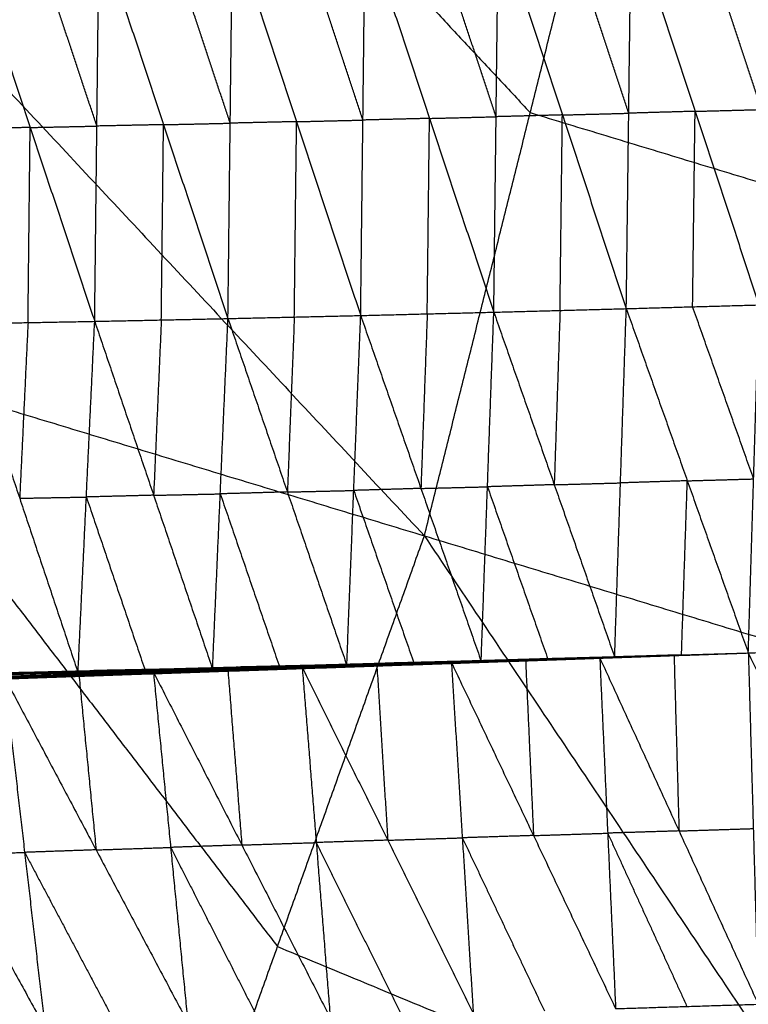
# Model space of a CAD drawing. Header units: millimetres. Extents: x -106 to 110, y -96 to 120.
# Tile 614 of 656: x 55.58 to 60.42, y -8.28 to -1.74. Entities that reach past the tile are written whole.
import ezdxf

# ---------------------------------------------------------------- set-up
doc = ezdxf.new("R2010")
doc.units = ezdxf.units.MM
doc.header["$MEASUREMENT"] = 0
doc.layers.add('Default', color=7, linetype='Continuous', true_color=0x000000)

msp = doc.modelspace()

# ---------------------------------------------------------------- linework, layer by layer
at = {"layer": 'Default'}
for points in [[(51.5008, 2.0731, 3.8611), (54.8847, -1.5477, 3.9066), (58.2687, -5.1684, 3.952)], [(55.588, 1.2601, 3.9066), (57.28, -0.5503, 3.9293), (58.972, -2.3607, 3.952)], [(58.2687, -5.1684, 3.952), (58.972, -2.3607, 3.952), (59.6753, 0.4471, 3.952)], [(59.6753, 0.4471, 3.952), (62.9908, -3.5798, 4.07), (66.3064, -7.6066, 4.1879)], [(58.7451, -2.3876, -2.1056), (58.5316, -1.7448, -2.3652), (58.3181, -1.102, -2.6249)], [(58.7297, -3.6844, -1.599), (58.7451, -2.3876, -2.1056), (58.7605, -1.0908, -2.6122)], [(58.7605, -1.0908, -2.6122), (59.185, -2.3759, -2.0933), (59.6095, -3.6609, -1.5744)], [(59.6258, -2.3643, -2.0798), (59.4136, -1.7217, -2.3393), (59.2014, -1.0792, -2.5987)], [(59.6095, -3.6609, -1.5744), (59.6258, -2.3643, -2.0798), (59.6422, -1.0676, -2.5853)], [(59.6422, -1.0676, -2.5853), (60.0663, -2.3519, -2.0667), (60.4904, -3.6362, -1.5482)], [(60.5077, -2.3398, -2.0531), (60.2956, -1.6977, -2.3124), (60.0835, -1.0556, -2.5717)], [(55.2229, -1.1731, -2.6905), (55.6512, -2.4591, -2.1734), (56.0796, -3.7452, -1.6563)], [(56.0943, -2.4496, -2.1672), (55.8802, -1.8066, -2.4258), (55.666, -1.1635, -2.6843)], [(56.0796, -3.7452, -1.6563), (56.0943, -2.4496, -2.1672), (56.1091, -1.154, -2.6781)], [(56.1091, -1.154, -2.6781), (56.5368, -2.4404, -2.1594), (56.9646, -3.7268, -1.6407)], [(56.9797, -2.4305, -2.1503), (56.7658, -1.7873, -2.4097), (56.5519, -1.1441, -2.6691)], [(56.9646, -3.7268, -1.6407), (56.9797, -2.4305, -2.1503), (56.9948, -1.1342, -2.66)], [(56.9948, -1.1342, -2.66), (57.4203, -2.4204, -2.1407), (57.8458, -3.7065, -1.6214)], [(57.8608, -2.4098, -2.1295), (57.648, -1.7667, -2.3891), (57.4353, -1.1237, -2.6488)], [(57.8458, -3.7065, -1.6214), (57.8608, -2.4098, -2.1295), (57.8758, -1.1131, -2.6376)], [(57.8758, -1.1131, -2.6376), (58.3027, -2.3988, -2.1183), (58.7297, -3.6844, -1.599)], [(60.0663, -2.3519, -2.0667), (60.287, -2.3459, -2.0599), (60.5077, -2.3398, -2.0531)], [(57.4203, -2.4204, -2.1407), (57.6405, -2.4151, -2.1351), (57.8608, -2.4098, -2.1295)], [(58.3027, -2.3988, -2.1183), (58.0817, -2.4043, -2.1239), (57.8608, -2.4098, -2.1295)], [(58.2877, -3.6955, -1.6102), (58.2952, -3.0471, -1.8643), (58.3027, -2.3988, -2.1183)], [(58.3027, -2.3988, -2.1183), (58.5239, -2.3932, -2.1119), (58.7451, -2.3876, -2.1056)], [(59.185, -2.3759, -2.0933), (58.9651, -2.3818, -2.0994), (58.7451, -2.3876, -2.1056)], [(58.972, -2.3607, 3.952), (60.9814, -2.9702, 4.011), (62.9908, -3.5798, 4.07)], [(59.1696, -3.6727, -1.5867), (59.1773, -3.0243, -1.84), (59.185, -2.3759, -2.0933)], [(59.185, -2.3759, -2.0933), (59.4054, -2.3701, -2.0866), (59.6258, -2.3643, -2.0798)], [(60.0663, -2.3519, -2.0667), (59.8461, -2.3581, -2.0733), (59.6258, -2.3643, -2.0798)], [(60.0499, -3.6485, -1.5613), (60.0581, -3.0002, -1.814), (60.0663, -2.3519, -2.0667)], [(55.6512, -2.4591, -2.1734), (55.4299, -2.4633, -2.1762), (55.2086, -2.4674, -2.179)], [(55.6369, -3.7535, -1.6618), (55.6441, -3.1063, -1.9176), (55.6512, -2.4591, -2.1734)], [(55.6512, -2.4591, -2.1734), (55.8728, -2.4544, -2.1703), (56.0943, -2.4496, -2.1672)], [(56.5368, -2.4404, -2.1594), (56.3156, -2.445, -2.1633), (56.0943, -2.4496, -2.1672)], [(56.5221, -3.736, -1.6485), (56.5295, -3.0882, -1.904), (56.5368, -2.4404, -2.1594)], [(56.5368, -2.4404, -2.1594), (56.7583, -2.4355, -2.1549), (56.9797, -2.4305, -2.1503)], [(57.4203, -2.4204, -2.1407), (57.2, -2.4254, -2.1455), (56.9797, -2.4305, -2.1503)], [(57.4052, -3.7167, -1.6311), (57.4127, -3.0685, -1.8859), (57.4203, -2.4204, -2.1407)], [(50.2929, -2.749, 3.8611), (53.3057, -6.684, 3.9066), (56.3184, -10.619, 3.952)], [(50.2929, -2.749, 3.8611), (54.2808, -3.9587, 3.9066), (58.2687, -5.1684, 3.952)], [(59.6095, -3.6609, -1.5744), (60.0499, -3.6485, -1.5613), (60.4904, -3.6362, -1.5482)], [(60.4551, -4.7908, -0.6175), (60.2525, -4.2197, -1.0894), (60.0499, -3.6485, -1.5613)], [(60.4198, -5.9454, 0.3131), (60.4551, -4.7908, -0.6175), (60.4904, -3.6362, -1.5482)], [(56.9646, -3.7268, -1.6407), (57.4052, -3.7167, -1.6311), (57.8458, -3.7065, -1.6214)], [(57.4052, -3.7167, -1.6311), (57.3822, -4.297, -1.1646), (57.3591, -4.8774, -0.6982)], [(57.7537, -6.028, 0.2443), (57.7997, -4.8673, -0.6886), (57.8458, -3.7065, -1.6214)], [(57.8458, -3.7065, -1.6214), (58.2877, -3.6955, -1.6102), (58.7297, -3.6844, -1.599)], [(57.8458, -3.7065, -1.6214), (58.2458, -4.8539, -0.6783), (58.6459, -6.0014, 0.2647)], [(58.2877, -3.6955, -1.6102), (58.2668, -4.2747, -1.1443), (58.2458, -4.8539, -0.6783)], [(58.6459, -6.0014, 0.2647), (58.6878, -4.8429, -0.6671), (58.7297, -3.6844, -1.599)], [(58.7297, -3.6844, -1.599), (59.1696, -3.6727, -1.5867), (59.6095, -3.6609, -1.5744)], [(58.7297, -3.6844, -1.599), (59.131, -4.8291, -0.6558), (59.5323, -5.9737, 0.2875)], [(59.1696, -3.6727, -1.5867), (59.1503, -4.2509, -1.1212), (59.131, -4.8291, -0.6558)], [(59.5323, -5.9737, 0.2875), (59.5709, -4.8173, -0.6434), (59.6095, -3.6609, -1.5744)], [(59.6095, -3.6609, -1.5744), (60.0146, -4.8032, -0.6306), (60.4198, -5.9454, 0.3131)], [(55.1942, -3.7618, -1.6674), (55.6369, -3.7535, -1.6618), (56.0796, -3.7452, -1.6563)], [(55.1942, -3.7618, -1.6674), (55.5816, -4.9192, -0.7287), (55.969, -6.0766, 0.2099)], [(55.6369, -3.7535, -1.6618), (55.6093, -4.3363, -1.1953), (55.5816, -4.9192, -0.7287)], [(55.969, -6.0766, 0.2099), (56.0243, -4.9109, -0.7232), (56.0796, -3.7452, -1.6563)], [(56.0796, -3.7452, -1.6563), (56.5221, -3.736, -1.6485), (56.9646, -3.7268, -1.6407)], [(56.0796, -3.7452, -1.6563), (56.471, -4.8992, -0.7151), (56.8625, -6.0532, 0.2261)], [(56.5221, -3.736, -1.6485), (56.4966, -4.3176, -1.1818), (56.471, -4.8992, -0.7151)], [(56.8625, -6.0532, 0.2261), (56.9136, -4.89, -0.7073), (56.9646, -3.7268, -1.6407)], [(56.9646, -3.7268, -1.6407), (57.3591, -4.8774, -0.6982), (57.7537, -6.028, 0.2443)], [(54.2808, -3.9587, 3.9066), (55.7872, -5.9262, 3.9293), (57.2935, -7.8937, 3.952)], [(59.131, -4.8291, -0.6558), (58.9094, -4.836, -0.6614), (58.6878, -4.8429, -0.6671)], [(59.131, -4.8291, -0.6558), (59.351, -4.8232, -0.6496), (59.5709, -4.8173, -0.6434)], [(60.0146, -4.8032, -0.6306), (59.7928, -4.8102, -0.637), (59.5709, -4.8173, -0.6434)], [(59.9761, -5.9596, 0.3003), (59.9953, -5.3814, -0.1652), (60.0146, -4.8032, -0.6306)], [(60.0146, -4.8032, -0.6306), (60.2348, -4.797, -0.6241), (60.4551, -4.7908, -0.6175)], [(56.471, -4.8992, -0.7151), (56.2477, -4.905, -0.7192), (56.0243, -4.9109, -0.7232)], [(56.471, -4.8992, -0.7151), (56.6923, -4.8946, -0.7112), (56.9136, -4.89, -0.7073)], [(57.3591, -4.8774, -0.6982), (57.1363, -4.8837, -0.7028), (56.9136, -4.89, -0.7073)], [(56.9136, -4.89, -0.7073), (57.1108, -5.4653, -0.236), (57.3081, -6.0406, 0.2352)], [(57.3591, -4.8774, -0.6982), (57.5794, -4.8724, -0.6934), (57.7997, -4.8673, -0.6886)], [(58.2458, -4.8539, -0.6783), (58.0228, -4.8606, -0.6835), (57.7997, -4.8673, -0.6886)], [(57.7997, -4.8673, -0.6886), (57.9997, -5.441, -0.217), (58.1998, -6.0147, 0.2545)], [(58.2458, -4.8539, -0.6783), (58.4668, -4.8484, -0.6727), (58.6878, -4.8429, -0.6671)], [(58.6878, -4.8429, -0.6671), (58.8884, -5.4152, -0.1955), (59.0891, -5.9875, 0.2761)], [(55.5816, -4.9192, -0.7287), (55.803, -4.915, -0.726), (56.0243, -4.9109, -0.7232)], [(56.0243, -4.9109, -0.7232), (56.22, -5.4879, -0.2526), (56.4157, -6.0649, 0.218)], [(56.3184, -10.619, 3.952), (57.2935, -7.8937, 3.952), (58.2687, -5.1684, 3.952)], [(58.2687, -5.1684, 3.952), (61.1735, -9.5009, 4.07), (64.0784, -13.8333, 4.1879)], [(58.2687, -5.1684, 3.952), (62.2875, -6.3875, 4.07), (66.3064, -7.6066, 4.1879)], [(60.4198, -5.9454, 0.3131), (61.101, -5.9234, 0.3354), (61.7822, -5.9014, 0.3578)], [(57.4314, -6.0496, 0.2286), (57.9398, -6.029, 0.2444), (58.4482, -6.0085, 0.2602)], [(57.4577, -6.0402, 0.2383), (57.953, -6.0243, 0.2493), (58.4482, -6.0085, 0.2602)], [(57.4884, -6.0389, 0.2178), (57.978, -6.0237, 0.2286), (58.4676, -6.0085, 0.2394)], [(57.5098, -6.0297, 0.2188), (57.9958, -6.0161, 0.2298), (58.4818, -6.0025, 0.2409)], [(57.5098, -6.0297, 0.2188), (57.9887, -6.0191, 0.2291), (58.4676, -6.0085, 0.2394)], [(57.5261, -6.0266, 0.2287), (58.0093, -6.0136, 0.2394), (58.4925, -6.0006, 0.25)], [(57.5261, -6.0266, 0.2287), (58.004, -6.0146, 0.2348), (58.4818, -6.0025, 0.2409)], [(57.7537, -6.028, 0.2443), (58.1231, -6.0143, 0.2472), (58.4925, -6.0006, 0.25)], [(57.7537, -6.028, 0.2443), (58.1998, -6.0147, 0.2545), (58.6459, -6.0014, 0.2647)], [(57.9887, -6.0191, 0.2291), (58.2317, -6.0123, 0.2346), (58.4747, -6.0055, 0.2401)], [(58.4747, -6.0055, 0.2401), (58.2352, -6.0108, 0.235), (57.9958, -6.0161, 0.2298)], [(58.004, -6.0146, 0.2348), (58.2456, -6.0081, 0.2401), (58.4872, -6.0016, 0.2454)], [(58.4872, -6.0016, 0.2454), (58.2482, -6.0076, 0.2424), (58.0093, -6.0136, 0.2394)], [(58.1231, -6.0143, 0.2472), (58.3461, -6.0077, 0.2523), (58.5692, -6.001, 0.2574)], [(58.4292, -6.0152, 0.2498), (58.9312, -5.9961, 0.2674), (59.4333, -5.977, 0.285)], [(58.4292, -6.0152, 0.2498), (58.9273, -5.9978, 0.2634), (59.4255, -5.9804, 0.277)], [(58.4292, -6.0152, 0.2498), (58.4387, -6.0118, 0.255), (58.4482, -6.0085, 0.2602)], [(58.4387, -6.0118, 0.255), (58.6897, -6.0023, 0.2638), (58.9407, -5.9927, 0.2726)], [(58.9312, -5.9961, 0.2674), (58.685, -6.0039, 0.2612), (58.4387, -6.0118, 0.255)], [(58.9378, -5.997, 0.2594), (58.6887, -6.0057, 0.2526), (58.4397, -6.0144, 0.2458)], [(58.4482, -6.0085, 0.2602), (58.9407, -5.9927, 0.2726), (59.4333, -5.977, 0.285)], [(58.4482, -6.0085, 0.2602), (58.5207, -7.1721, -0.6876), (58.5931, -8.3357, -1.6354)], [(58.4482, -6.0085, 0.2602), (58.9934, -7.157, -0.6731), (59.5386, -8.3055, -1.6065)], [(58.4501, -6.0136, 0.2419), (58.9434, -5.9966, 0.2566), (59.4367, -5.9797, 0.2714)], [(58.4501, -6.0136, 0.2419), (58.9378, -5.997, 0.2594), (59.4255, -5.9804, 0.277)], [(58.4501, -6.0136, 0.2419), (58.4589, -6.011, 0.2406), (58.4676, -6.0085, 0.2394)], [(58.9522, -5.9941, 0.2554), (58.7055, -6.0025, 0.248), (58.4589, -6.011, 0.2406)], [(58.4676, -6.0085, 0.2394), (58.9568, -5.9929, 0.2545), (59.446, -5.9773, 0.2697)], [(58.4676, -6.0085, 0.2394), (58.9522, -5.9941, 0.2554), (59.4367, -5.9797, 0.2714)], [(58.4676, -6.0085, 0.2394), (58.4747, -6.0055, 0.2401), (58.4818, -6.0025, 0.2409)], [(58.9639, -5.9899, 0.2553), (58.7193, -5.9977, 0.2477), (58.4747, -6.0055, 0.2401)], [(58.4818, -6.0025, 0.2409), (58.9675, -5.9886, 0.2559), (59.4532, -5.9746, 0.271)], [(58.4818, -6.0025, 0.2409), (58.9639, -5.9899, 0.2553), (59.446, -5.9773, 0.2697)], [(58.4818, -6.0025, 0.2409), (58.4872, -6.0016, 0.2454), (58.4925, -6.0006, 0.25)], [(58.9729, -5.9876, 0.2605), (58.73, -5.9946, 0.253), (58.4872, -6.0016, 0.2454)], [(58.4925, -6.0006, 0.25), (58.9754, -5.9872, 0.2636), (59.4583, -5.9738, 0.2772)], [(58.4925, -6.0006, 0.25), (58.9729, -5.9876, 0.2605), (59.4532, -5.9746, 0.271)], [(58.4925, -6.0006, 0.25), (58.5692, -6.001, 0.2574), (58.6459, -6.0014, 0.2647)], [(59.0521, -5.9876, 0.271), (58.8106, -5.9943, 0.2642), (58.5692, -6.001, 0.2574)], [(58.6459, -6.0014, 0.2647), (59.0891, -5.9875, 0.2761), (59.5323, -5.9737, 0.2875)], [(58.6459, -6.0014, 0.2647), (59.0521, -5.9876, 0.271), (59.4583, -5.9738, 0.2772)], [(58.9273, -5.9978, 0.2634), (58.9293, -5.9969, 0.2654), (58.9312, -5.9961, 0.2674)], [(58.9273, -5.9978, 0.2634), (58.9326, -5.9974, 0.2614), (58.9378, -5.997, 0.2594)], [(58.9312, -5.9961, 0.2674), (59.1803, -5.9874, 0.2742), (59.4294, -5.9787, 0.281)], [(58.9378, -5.997, 0.2594), (59.1844, -5.9885, 0.2668), (59.4311, -5.98, 0.2742)], [(58.9407, -5.9927, 0.2726), (58.9671, -6.5749, -0.2003), (58.9934, -7.157, -0.6731)], [(59.4311, -5.98, 0.2742), (59.1873, -5.9883, 0.2654), (58.9434, -5.9966, 0.2566)], [(58.9434, -5.9966, 0.2566), (58.9478, -5.9953, 0.256), (58.9522, -5.9941, 0.2554)], [(58.9522, -5.9941, 0.2554), (59.1968, -5.9863, 0.263), (59.4413, -5.9785, 0.2705)], [(59.4413, -5.9785, 0.2705), (59.1991, -5.9857, 0.2625), (58.9568, -5.9929, 0.2545)], [(58.9568, -5.9929, 0.2545), (58.9603, -5.9914, 0.2549), (58.9639, -5.9899, 0.2553)], [(58.9639, -5.9899, 0.2553), (59.2067, -5.983, 0.2628), (59.4496, -5.976, 0.2703)], [(59.4496, -5.976, 0.2703), (59.2086, -5.9823, 0.2631), (58.9675, -5.9886, 0.2559)], [(58.9675, -5.9886, 0.2559), (58.9702, -5.9881, 0.2582), (58.9729, -5.9876, 0.2605)], [(58.9729, -5.9876, 0.2605), (59.2143, -5.9809, 0.2673), (59.4558, -5.9742, 0.2741)], [(59.4558, -5.9742, 0.2741), (59.2156, -5.9807, 0.2689), (58.9754, -5.9872, 0.2636)], [(58.9754, -5.9872, 0.2636), (59.0138, -5.9874, 0.2673), (59.0521, -5.9876, 0.271)], [(59.0521, -5.9876, 0.271), (59.2737, -5.9807, 0.2767), (59.4953, -5.9737, 0.2824)], [(59.4953, -5.9737, 0.2824), (59.2922, -5.9806, 0.2792), (59.0891, -5.9875, 0.2761)], [(59.4255, -5.9804, 0.277), (59.9226, -5.9629, 0.295), (60.4198, -5.9454, 0.3131)], [(59.4255, -5.9804, 0.277), (59.4294, -5.9787, 0.281), (59.4333, -5.977, 0.285)], [(59.4255, -5.9804, 0.277), (59.4311, -5.98, 0.2742), (59.4367, -5.9797, 0.2714)], [(59.4294, -5.9787, 0.281), (59.6779, -5.9699, 0.29), (59.9265, -5.9612, 0.299)], [(59.9226, -5.9629, 0.295), (59.676, -5.9708, 0.288), (59.4294, -5.9787, 0.281)], [(59.9282, -5.9625, 0.2923), (59.6797, -5.9713, 0.2832), (59.4311, -5.98, 0.2742)], [(59.4333, -5.977, 0.285), (59.9265, -5.9612, 0.299), (60.4198, -5.9454, 0.3131)], [(59.4333, -5.977, 0.285), (59.4859, -7.1412, -0.6608), (59.5386, -8.3055, -1.6065)], [(59.4333, -5.977, 0.285), (59.9595, -7.1265, -0.645), (60.4857, -8.276, -1.575)], [(59.4367, -5.9797, 0.2714), (59.9282, -5.9625, 0.2923), (60.4198, -5.9454, 0.3131)], [(59.4367, -5.9797, 0.2714), (59.4413, -5.9785, 0.2705), (59.446, -5.9773, 0.2697)], [(59.9329, -5.9614, 0.2914), (59.6871, -5.9699, 0.281), (59.4413, -5.9785, 0.2705)], [(59.446, -5.9773, 0.2697), (59.9329, -5.9614, 0.2914), (60.4198, -5.9454, 0.3131)], [(59.446, -5.9773, 0.2697), (59.4496, -5.976, 0.2703), (59.4532, -5.9746, 0.271)], [(59.9365, -5.96, 0.292), (59.693, -5.968, 0.2812), (59.4496, -5.976, 0.2703)], [(59.4532, -5.9746, 0.271), (59.9365, -5.96, 0.292), (60.4198, -5.9454, 0.3131)], [(59.4532, -5.9746, 0.271), (59.4558, -5.9742, 0.2741), (59.4583, -5.9738, 0.2772)], [(59.939, -5.9596, 0.2952), (59.6974, -5.9669, 0.2846), (59.4558, -5.9742, 0.2741)], [(59.4583, -5.9738, 0.2772), (59.939, -5.9596, 0.2952), (60.4198, -5.9454, 0.3131)], [(59.4583, -5.9738, 0.2772), (59.4953, -5.9737, 0.2824), (59.5323, -5.9737, 0.2875)], [(59.4953, -5.9737, 0.2824), (59.7172, -5.9667, 0.2888), (59.939, -5.9596, 0.2952)], [(59.9761, -5.9596, 0.3003), (59.7357, -5.9667, 0.2913), (59.4953, -5.9737, 0.2824)], [(59.5323, -5.9737, 0.2875), (59.9761, -5.9596, 0.3003), (60.4198, -5.9454, 0.3131)], [(59.9226, -5.9629, 0.295), (59.9254, -5.9627, 0.2937), (59.9282, -5.9625, 0.2923)], [(59.9265, -5.9612, 0.299), (59.943, -6.5438, -0.173), (59.9595, -7.1265, -0.645)], [(59.9282, -5.9625, 0.2923), (59.9305, -5.9619, 0.2918), (59.9329, -5.9614, 0.2914)], [(59.9329, -5.9614, 0.2914), (59.9347, -5.9607, 0.2917), (59.9365, -5.96, 0.292)], [(59.9365, -5.96, 0.292), (59.9378, -5.9598, 0.2936), (59.939, -5.9596, 0.2952)], [(60.4198, -5.9454, 0.3131), (60.4198, -5.9454, 0.3131), (60.4198, -5.9454, 0.3131)], [(60.4198, -5.9454, 0.3131), (60.4527, -7.1107, -0.6309), (60.4857, -8.276, -1.575)], [(60.4198, -5.9454, 0.3131), (60.9798, -7.0946, -0.6121), (61.5399, -8.2438, -1.5374)], [(54.6187, -6.094, 0.1768), (55.1044, -6.0839, 0.1856), (55.5901, -6.0737, 0.1943)], [(55.0756, -6.0977, 0.1955), (55.3329, -6.0857, 0.1949), (55.5901, -6.0737, 0.1943)], [(55.3329, -6.0857, 0.1949), (55.5562, -6.0804, 0.1985), (55.7796, -6.0751, 0.2021)], [(55.4348, -6.119, 0.195), (55.9522, -6.0956, 0.207), (56.4696, -6.0723, 0.2191)], [(55.4797, -6.105, 0.2021), (55.9747, -6.0886, 0.2106), (56.4696, -6.0723, 0.2191)], [(55.5283, -6.0976, 0.1844), (56.0185, -6.083, 0.1926), (56.5087, -6.0685, 0.2008)], [(56.036, -6.0745, 0.1922), (55.7909, -6.0818, 0.1882), (55.5458, -6.0891, 0.1841)], [(55.5633, -6.0806, 0.1837), (56.0499, -6.0681, 0.1923), (56.5366, -6.0557, 0.2009)], [(55.5633, -6.0806, 0.1837), (56.036, -6.0745, 0.1922), (56.5087, -6.0685, 0.2008)], [(55.5633, -6.0806, 0.1837), (55.5767, -6.0771, 0.189), (55.5901, -6.0737, 0.1943)], [(56.0634, -6.0647, 0.1976), (55.82, -6.0709, 0.1933), (55.5767, -6.0771, 0.189)], [(55.5901, -6.0737, 0.1943), (56.074, -6.0624, 0.2026), (56.5579, -6.051, 0.2109)], [(55.5901, -6.0737, 0.1943), (56.0634, -6.0647, 0.1976), (56.5366, -6.0557, 0.2009)], [(55.5901, -6.0737, 0.1943), (55.7796, -6.0751, 0.2021), (55.969, -6.0766, 0.2099)], [(55.7796, -6.0751, 0.2021), (55.9268, -6.0687, 0.2024), (56.074, -6.0624, 0.2026)], [(56.2634, -6.0638, 0.2104), (56.0215, -6.0695, 0.2063), (55.7796, -6.0751, 0.2021)], [(55.969, -6.0766, 0.2099), (56.2634, -6.0638, 0.2104), (56.5579, -6.051, 0.2109)], [(55.969, -6.0766, 0.2099), (56.4157, -6.0649, 0.218), (56.8625, -6.0532, 0.2261)], [(56.0015, -6.0886, 0.1938), (56.2466, -6.0814, 0.1979), (56.4917, -6.0741, 0.2019)], [(56.4917, -6.0741, 0.2019), (56.2551, -6.0786, 0.1973), (56.0185, -6.083, 0.1926)], [(56.0185, -6.083, 0.1926), (56.0273, -6.0788, 0.1924), (56.036, -6.0745, 0.1922)], [(56.036, -6.0745, 0.1922), (56.2793, -6.0683, 0.1965), (56.5226, -6.0621, 0.2008)], [(56.5226, -6.0621, 0.2008), (56.2863, -6.0651, 0.1965), (56.0499, -6.0681, 0.1923)], [(56.0499, -6.0681, 0.1923), (56.0566, -6.0664, 0.1949), (56.0634, -6.0647, 0.1976)], [(56.0634, -6.0647, 0.1976), (56.3053, -6.059, 0.2017), (56.5472, -6.0534, 0.2059)], [(56.5472, -6.0534, 0.2059), (56.3106, -6.0579, 0.2042), (56.074, -6.0624, 0.2026)], [(56.2634, -6.0638, 0.2104), (56.4868, -6.058, 0.2145), (56.7102, -6.0521, 0.2185)], [(56.4157, -6.0649, 0.218), (56.3396, -6.0643, 0.2142), (56.2634, -6.0638, 0.2104)], [(56.4343, -6.084, 0.2111), (56.946, -6.0621, 0.2247), (57.4577, -6.0402, 0.2383)], [(56.4343, -6.084, 0.2111), (56.9328, -6.0668, 0.2199), (57.4314, -6.0496, 0.2286)], [(56.4343, -6.084, 0.2111), (56.452, -6.0781, 0.2151), (56.4696, -6.0723, 0.2191)], [(56.452, -6.0781, 0.2151), (56.7078, -6.0672, 0.2219), (56.9637, -6.0562, 0.2287)], [(56.946, -6.0621, 0.2247), (56.699, -6.0701, 0.2199), (56.452, -6.0781, 0.2151)], [(56.953, -6.0646, 0.2159), (56.7038, -6.0732, 0.2115), (56.4545, -6.0819, 0.2071)], [(56.4696, -6.0723, 0.2191), (56.9637, -6.0562, 0.2287), (57.4577, -6.0402, 0.2383)], [(56.4696, -6.0723, 0.2191), (56.5839, -7.2357, -0.732), (56.6982, -8.3991, -1.683)], [(56.4696, -6.0723, 0.2191), (57.0567, -7.2196, -0.721), (57.6438, -8.367, -1.6612)], [(56.4747, -6.0797, 0.2031), (56.9685, -6.0633, 0.2117), (57.4623, -6.0468, 0.2203)], [(56.4747, -6.0797, 0.2031), (56.953, -6.0646, 0.2159), (57.4314, -6.0496, 0.2286)], [(56.4747, -6.0797, 0.2031), (56.4917, -6.0741, 0.2019), (56.5087, -6.0685, 0.2008)], [(56.9855, -6.0577, 0.2105), (56.7386, -6.0659, 0.2062), (56.4917, -6.0741, 0.2019)], [(56.5087, -6.0685, 0.2008), (56.9986, -6.0537, 0.2093), (57.4884, -6.0389, 0.2178)], [(56.5087, -6.0685, 0.2008), (56.9855, -6.0577, 0.2105), (57.4623, -6.0468, 0.2203)], [(56.5087, -6.0685, 0.2008), (56.5226, -6.0621, 0.2008), (56.5366, -6.0557, 0.2009)], [(57.0125, -6.0473, 0.2093), (56.7676, -6.0547, 0.2051), (56.5226, -6.0621, 0.2008)], [(56.5366, -6.0557, 0.2009), (57.0232, -6.0427, 0.2098), (57.5098, -6.0297, 0.2188)], [(56.5366, -6.0557, 0.2009), (57.0125, -6.0473, 0.2093), (57.4884, -6.0389, 0.2178)], [(56.5366, -6.0557, 0.2009), (56.5472, -6.0534, 0.2059), (56.5579, -6.051, 0.2109)], [(57.0338, -6.0404, 0.2148), (56.7905, -6.0469, 0.2104), (56.5472, -6.0534, 0.2059)], [(56.5579, -6.051, 0.2109), (57.042, -6.0388, 0.2198), (57.5261, -6.0266, 0.2287)], [(56.5579, -6.051, 0.2109), (57.0338, -6.0404, 0.2148), (57.5098, -6.0297, 0.2188)], [(56.5579, -6.051, 0.2109), (56.7102, -6.0521, 0.2185), (56.8625, -6.0532, 0.2261)], [(56.7102, -6.0521, 0.2185), (56.8761, -6.0455, 0.2192), (57.042, -6.0388, 0.2198)], [(57.1943, -6.0399, 0.2274), (56.9523, -6.046, 0.223), (56.7102, -6.0521, 0.2185)], [(56.8625, -6.0532, 0.2261), (57.1943, -6.0399, 0.2274), (57.5261, -6.0266, 0.2287)], [(56.8625, -6.0532, 0.2261), (57.3081, -6.0406, 0.2352), (57.7537, -6.028, 0.2443)], [(56.9328, -6.0668, 0.2199), (56.9394, -6.0645, 0.2223), (56.946, -6.0621, 0.2247)], [(56.9328, -6.0668, 0.2199), (56.9429, -6.0657, 0.2179), (56.953, -6.0646, 0.2159)], [(56.946, -6.0621, 0.2247), (57.1953, -6.0535, 0.2291), (57.4446, -6.0449, 0.2335)], [(56.953, -6.0646, 0.2159), (57.1999, -6.0564, 0.2202), (57.4468, -6.0482, 0.2245)], [(56.9637, -6.0562, 0.2287), (57.0102, -6.6379, -0.2462), (57.0567, -7.2196, -0.721)], [(57.4468, -6.0482, 0.2245), (57.2077, -6.0557, 0.2181), (56.9685, -6.0633, 0.2117)], [(56.9685, -6.0633, 0.2117), (56.977, -6.0605, 0.2111), (56.9855, -6.0577, 0.2105)], [(56.9855, -6.0577, 0.2105), (57.2304, -6.0503, 0.2148), (57.4753, -6.0429, 0.2191)], [(57.4753, -6.0429, 0.2191), (57.237, -6.0483, 0.2142), (56.9986, -6.0537, 0.2093)], [(56.9986, -6.0537, 0.2093), (57.0055, -6.0505, 0.2093), (57.0125, -6.0473, 0.2093)], [(57.0125, -6.0473, 0.2093), (57.2558, -6.0408, 0.2138), (57.4991, -6.0343, 0.2183)], [(57.4991, -6.0343, 0.2183), (57.2611, -6.0385, 0.214), (57.0232, -6.0427, 0.2098)], [(57.0232, -6.0427, 0.2098), (57.0285, -6.0415, 0.2123), (57.0338, -6.0404, 0.2148)], [(57.0338, -6.0404, 0.2148), (57.2759, -6.0343, 0.2193), (57.5179, -6.0281, 0.2237)], [(57.5179, -6.0281, 0.2237), (57.28, -6.0335, 0.2218), (57.042, -6.0388, 0.2198)], [(57.1943, -6.0399, 0.2274), (57.4171, -6.0336, 0.232), (57.6399, -6.0273, 0.2365)], [(57.3081, -6.0406, 0.2352), (57.2512, -6.0403, 0.2313), (57.1943, -6.0399, 0.2274)], [(57.4314, -6.0496, 0.2286), (57.9303, -6.0324, 0.2392), (58.4292, -6.0152, 0.2498)], [(57.4314, -6.0496, 0.2286), (57.4446, -6.0449, 0.2335), (57.4577, -6.0402, 0.2383)], [(57.4314, -6.0496, 0.2286), (57.4468, -6.0482, 0.2245), (57.4623, -6.0468, 0.2203)], [(57.4446, -6.0449, 0.2335), (57.6988, -6.0346, 0.2414), (57.953, -6.0243, 0.2493)], [(57.9398, -6.029, 0.2444), (57.6922, -6.037, 0.2389), (57.4446, -6.0449, 0.2335)], [(57.9458, -6.031, 0.235), (57.6963, -6.0396, 0.2298), (57.4468, -6.0482, 0.2245)], [(57.4577, -6.0402, 0.2383), (57.5508, -7.2036, -0.7114), (57.6438, -8.367, -1.6612)], [(57.4577, -6.0402, 0.2383), (58.0254, -7.188, -0.6985), (58.5931, -8.3357, -1.6354)], [(57.4623, -6.0468, 0.2203), (57.9562, -6.0302, 0.2311), (58.4501, -6.0136, 0.2419)], [(57.4623, -6.0468, 0.2203), (57.9458, -6.031, 0.235), (58.4292, -6.0152, 0.2498)], [(57.4623, -6.0468, 0.2203), (57.4753, -6.0429, 0.2191), (57.4884, -6.0389, 0.2178)], [(57.9692, -6.0262, 0.2298), (57.7223, -6.0345, 0.2244), (57.4753, -6.0429, 0.2191)], [(57.4884, -6.0389, 0.2178), (57.9692, -6.0262, 0.2298), (58.4501, -6.0136, 0.2419)], [(57.4884, -6.0389, 0.2178), (57.4991, -6.0343, 0.2183), (57.5098, -6.0297, 0.2188)], [(57.9887, -6.0191, 0.2291), (57.7439, -6.0267, 0.2237), (57.4991, -6.0343, 0.2183)], [(57.5098, -6.0297, 0.2188), (57.5179, -6.0281, 0.2237), (57.5261, -6.0266, 0.2287)], [(58.004, -6.0146, 0.2348), (57.761, -6.0213, 0.2293), (57.5179, -6.0281, 0.2237)], [(57.5261, -6.0266, 0.2287), (57.6399, -6.0273, 0.2365), (57.7537, -6.028, 0.2443)], [(57.6399, -6.0273, 0.2365), (57.8246, -6.0205, 0.2379), (58.0093, -6.0136, 0.2394)], [(58.1231, -6.0143, 0.2472), (57.8815, -6.0208, 0.2418), (57.6399, -6.0273, 0.2365)], [(57.9303, -6.0324, 0.2392), (57.935, -6.0307, 0.2418), (57.9398, -6.029, 0.2444)], [(57.9303, -6.0324, 0.2392), (57.938, -6.0317, 0.2371), (57.9458, -6.031, 0.235)], [(57.9398, -6.029, 0.2444), (58.1893, -6.0204, 0.2497), (58.4387, -6.0118, 0.255)], [(57.9458, -6.031, 0.235), (58.1927, -6.0227, 0.2404), (58.4397, -6.0144, 0.2458)], [(57.953, -6.0243, 0.2493), (57.9892, -6.6062, -0.2246), (58.0254, -7.188, -0.6985)], [(58.4397, -6.0144, 0.2458), (58.1979, -6.0223, 0.2384), (57.9562, -6.0302, 0.2311)], [(57.9562, -6.0302, 0.2311), (57.9627, -6.0282, 0.2305), (57.9692, -6.0262, 0.2298)], [(57.9692, -6.0262, 0.2298), (58.2141, -6.0186, 0.2352), (58.4589, -6.011, 0.2406)], [(58.4589, -6.011, 0.2406), (58.2184, -6.0173, 0.2346), (57.978, -6.0237, 0.2286)], [(57.978, -6.0237, 0.2286), (57.9833, -6.0214, 0.2288), (57.9887, -6.0191, 0.2291)], [(57.9958, -6.0161, 0.2298), (57.9999, -6.0153, 0.2323), (58.004, -6.0146, 0.2348)], [(58.1998, -6.0147, 0.2545), (58.1614, -6.0145, 0.2508), (58.1231, -6.0143, 0.2472)], [(58.4292, -6.0152, 0.2498), (58.4397, -6.0144, 0.2458), (58.4501, -6.0136, 0.2419)], [(54.4919, -6.1388, 0.1872), (55.1206, -7.2855, -0.7566), (55.7492, -8.4323, -1.7005)], [(55.0756, -6.0977, 0.1955), (55.5223, -6.0871, 0.2027), (55.969, -6.0766, 0.2099)], [(55.4348, -6.119, 0.195), (55.9346, -6.1015, 0.203), (56.4343, -6.084, 0.2111)], [(55.4573, -6.112, 0.1985), (55.716, -6.1003, 0.2046), (55.9747, -6.0886, 0.2106)], [(55.9522, -6.0956, 0.207), (55.7048, -6.1038, 0.2028), (55.4573, -6.112, 0.1985)], [(55.9599, -6.0983, 0.199), (55.71, -6.107, 0.1949), (55.4602, -6.1158, 0.1909)], [(55.4797, -6.105, 0.2021), (55.6145, -7.2687, -0.7492), (55.7492, -8.4323, -1.7005)], [(55.4797, -6.105, 0.2021), (56.089, -7.2521, -0.7405), (56.6982, -8.3991, -1.683)], [(55.4855, -6.1126, 0.1868), (55.9801, -6.0961, 0.1949), (56.4747, -6.0797, 0.2031)], [(55.4855, -6.1126, 0.1868), (55.9599, -6.0983, 0.199), (56.4343, -6.084, 0.2111)], [(56.0015, -6.0886, 0.1938), (55.7542, -6.0968, 0.1897), (55.5069, -6.1051, 0.1856)], [(55.5283, -6.0976, 0.1844), (56.0015, -6.0886, 0.1938), (56.4747, -6.0797, 0.2031)], [(55.9346, -6.1015, 0.203), (55.9434, -6.0986, 0.205), (55.9522, -6.0956, 0.207)], [(55.9346, -6.1015, 0.203), (55.9472, -6.0999, 0.201), (55.9599, -6.0983, 0.199)], [(55.9522, -6.0956, 0.207), (56.2021, -6.0869, 0.2111), (56.452, -6.0781, 0.2151)], [(55.9599, -6.0983, 0.199), (56.2072, -6.0901, 0.203), (56.4545, -6.0819, 0.2071)], [(55.9747, -6.0886, 0.2106), (56.0318, -6.6703, -0.2649), (56.089, -7.2521, -0.7405)], [(56.4545, -6.0819, 0.2071), (56.2173, -6.089, 0.201), (55.9801, -6.0961, 0.1949)], [(55.9801, -6.0961, 0.1949), (55.9908, -6.0924, 0.1944), (56.0015, -6.0886, 0.1938)], [(56.4343, -6.084, 0.2111), (56.4545, -6.0819, 0.2071), (56.4747, -6.0797, 0.2031)], [(59.9595, -7.1265, -0.645), (60.2061, -7.1186, -0.638), (60.4527, -7.1107, -0.6309)], [(58.0254, -7.188, -0.6985), (58.273, -7.18, -0.693), (58.5207, -7.1721, -0.6876)], [(58.9934, -7.157, -0.6731), (58.757, -7.1645, -0.6803), (58.5207, -7.1721, -0.6876)], [(58.5207, -7.1721, -0.6876), (58.7933, -7.7463, -1.1542), (59.0659, -8.3206, -1.6209)], [(58.9934, -7.157, -0.6731), (59.2397, -7.1491, -0.6669), (59.4859, -7.1412, -0.6608)], [(59.9595, -7.1265, -0.645), (59.7227, -7.1339, -0.6529), (59.4859, -7.1412, -0.6608)], [(59.4859, -7.1412, -0.6608), (59.749, -7.716, -1.1257), (60.0121, -8.2907, -1.5907)], [(56.089, -7.2521, -0.7405), (56.3364, -7.2439, -0.7362), (56.5839, -7.2357, -0.732)], [(57.0567, -7.2196, -0.721), (56.8203, -7.2277, -0.7265), (56.5839, -7.2357, -0.732)], [(56.5839, -7.2357, -0.732), (56.8775, -7.8094, -1.202), (57.171, -8.3831, -1.6721)], [(57.0567, -7.2196, -0.721), (57.3037, -7.2116, -0.7162), (57.5508, -7.2036, -0.7114)], [(58.0254, -7.188, -0.6985), (57.7881, -7.1958, -0.705), (57.5508, -7.2036, -0.7114)], [(57.5508, -7.2036, -0.7114), (57.8346, -7.7775, -1.1798), (58.1185, -8.3514, -1.6483)], [(55.1206, -7.2855, -0.7566), (55.3675, -7.2771, -0.7529), (55.6145, -7.2687, -0.7492)], [(56.089, -7.2521, -0.7405), (55.8517, -7.2604, -0.7448), (55.6145, -7.2687, -0.7492)], [(55.6145, -7.2687, -0.7492), (55.9191, -7.8422, -1.2205), (56.2237, -8.4157, -1.6918)], [(48.6183, -7.4295, 3.8611), (52.4683, -9.0242, 3.9066), (56.3184, -10.619, 3.952)], [(57.2935, -7.8937, 3.952), (59.2335, -8.6973, 4.011), (61.1735, -9.5009, 4.07)], [(59.5386, -8.3055, -1.6065), (60.0121, -8.2907, -1.5907), (60.4857, -8.276, -1.575)]]:
    msp.add_open_spline(points, degree=2, dxfattribs=at)

doc.saveas('drawing.dxf')
